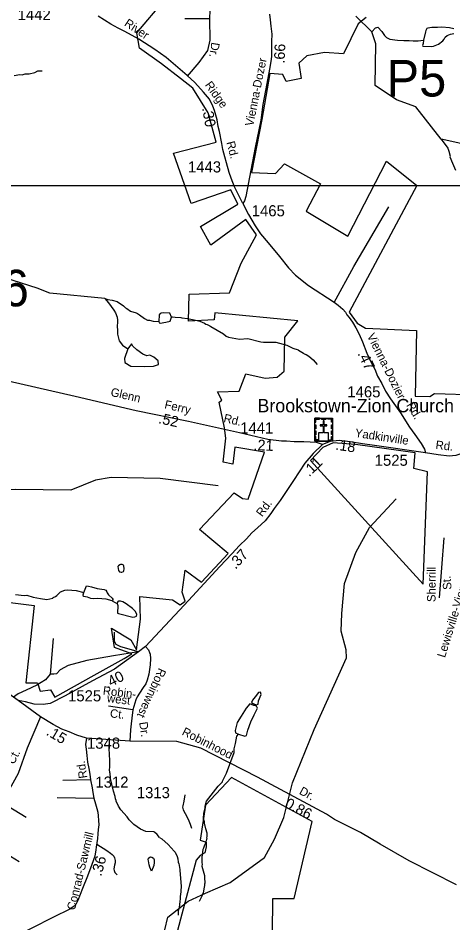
# Model space of a CAD drawing. Extents: x 1547597 to 1699558, y 810033 to 920809.
# Drawn here: x 1580417 to 1585301, y 866479 to 876630 of the extents above; entities that cross this region are included whole.
import ezdxf

# ---------------------------------------------------------------- set-up
doc = ezdxf.new("R2010")
doc.units = 0
for name, color, linetype in [('Exist Boundary Political City Limit New', 7, 'Continuous'), ('Exist Boundary Political City Limit New Hole', 7, 'Continuous'), ('Exist Cultural Church Label', 7, 'Continuous'), ('Exist Cultural Church with Cemetery CELL', 7, 'Continuous'), ('Exist Hydrographic Creek Single Shore', 7, 'Continuous'), ('Exist Hydrographic Misc Water Feature', 7, 'Continuous'), ('Exist Road Non-System Type 51', 7, 'Continuous'), ('Exist Road Non-System Type 51 Label', 7, 'Continuous'), ('Exist Road Secondary Mileage Hundredths English Label', 7, 'Continuous'), ('Exist Road Secondary Structure Pipe Number Label', 7, 'Continuous'), ('Exist Road Secondary Type 51 Attributed', 7, 'Continuous'), ('Exist Road Secondary Type 51 Label', 7, 'Continuous'), ('Exist Road Secondary Type 51 Number Label', 7, 'Continuous'), ('Map Preparation Boundary City Limit Buffer Line', 7, 'Continuous'), ('Map Preparation Inset Cut Line', 7, 'Continuous')]:
    doc.layers.add(name, color=color, linetype=linetype)

msp = doc.modelspace()

# ---------------------------------------------------------------- linework, layer by layer
at = {"layer": 'Exist Boundary Political City Limit New'}
for points in [[(1579970, 870117), (1580598, 870038), (1580504, 869172), (1580634, 869172), (1580663, 869078), (1580779, 869092), (1580829, 869013), (1581270, 869259), (1581610, 869447), (1581696, 869497), (1581501, 869569), (1581465, 869786), (1581682, 869656), (1581747, 869541), (1581790, 869888), (1581783, 870141), (1582150, 870104), (1582237, 870047), (1582294, 870090), (1582258, 870191), (1582294, 870437), (1582475, 870300), (1582778, 870625), (1582453, 870893), (1582843, 871305), (1582937, 871240), (1583002, 871233), (1583183, 871760), (1582850, 871815), (1582829, 871627), (1582720, 871649), (1582749, 871916), (1582735, 872032), (1582677, 872321), (1582706, 872343), (1582655, 872437), (1582901, 872444), (1582973, 872639), (1583190, 872589), (1583327, 872603), (1583407, 872668), (1583414, 873051), (1583558, 873232), (1582626, 873324), (1582619, 873244), (1582330, 873230), (1582337, 873533), (1582792, 873548), (1582922, 873879), (1583095, 874197), (1582973, 874370), (1582583, 874081), (1582467, 874291), (1582886, 874544), (1582807, 874703), (1582359, 874551), (1582164, 875115), (1582640, 875236), (1582553, 875568), (1582380, 875843), (1582242, 875951), (1582026, 876118), (1581780, 876291), (1581751, 876465), (1582061, 876831)], [(1584328, 876638), (1584238, 876564), (1584073, 876230), (1583859, 876242), (1583661, 876206), (1583571, 876124), (1583598, 875953), (1583426, 875917), (1583390, 875998), (1583246, 876007), (1583156, 875493), (1583039, 874897), (1583309, 874888), (1583408, 874996), (1583814, 874771), (1583652, 874464), (1584121, 874184), (1584554, 875023), (1584896, 874753)], [(1584896, 874753), (1584136, 873329), (1584225, 873206), (1584320, 873152), (1584891, 873125), (1584878, 872390), (1585041, 872383), (1585095, 872417), (1585571, 872403)]]:
    msp.add_lwpolyline(points, dxfattribs=at)
at = {"layer": 'Exist Boundary Political City Limit New Hole'}
for points in [[(1583701, 871667), (1584965, 870278), (1585016, 871539), (1584862, 871577), (1584876, 871751), (1584207, 871847), (1583955, 871866), (1583838, 871812), (1583701, 871667)], [(1583518, 866753), (1583718, 867615), (1582815, 868112), (1582523, 867798), (1582463, 867408), (1582530, 867386), (1582530, 867333), (1582515, 867266), (1582463, 867236), (1582418, 867184), (1582096, 865970), (1583271, 865970), (1583278, 866753), (1583518, 866753)]]:
    msp.add_lwpolyline(points, dxfattribs=at)
at = {"layer": 'Exist Cultural Church with Cemetery CELL'}
for points in [[(1583749, 872140), (1583948, 872140), (1583948, 871885), (1583749, 871885)], [(1583749, 872096), (1583760, 872096), (1583760, 872129), (1583801, 872129), (1583801, 872140), (1583749, 872140)], [(1583749, 872022), (1583749, 872066), (1583760, 872066), (1583760, 872022)], [(1583792, 871885), (1583904, 871885), (1583904, 871976), (1583853, 871976), (1583853, 872057), (1583886, 872057), (1583886, 872068), (1583853, 872068), (1583853, 872110), (1583842, 872110), (1583842, 872068), (1583808, 872068), (1583808, 872057), (1583842, 872057), (1583842, 871976), (1583792, 871976)], [(1583823, 872140), (1583875, 872140), (1583875, 872128), (1583823, 872128)], [(1583948, 872096), (1583936, 872096), (1583936, 872129), (1583896, 872129), (1583896, 872140), (1583948, 872140)], [(1583936, 872023), (1583936, 872067), (1583948, 872067), (1583948, 872023)], [(1583749, 871955), (1583749, 871998), (1583760, 871998), (1583760, 871955)], [(1583936, 871957), (1583936, 872001), (1583948, 872001), (1583948, 871957)], [(1583782, 871885), (1583782, 871897), (1583760, 871897), (1583760, 871937), (1583749, 871937), (1583749, 871885)], [(1583915, 871885), (1583915, 871897), (1583937, 871897), (1583937, 871937), (1583948, 871937), (1583948, 871885)]]:
    msp.add_lwpolyline(points, close=True, dxfattribs=at)
at = {"layer": 'Exist Hydrographic Creek Single Shore'}
for points in [[(1588411, 873966), (1588198, 874116), (1588078, 874121), (1587950, 874163), (1587866, 874163), (1587801, 874197), (1587702, 874262), (1587423, 874206), (1587056, 874236), (1586663, 874363), (1586180, 874425), (1586067, 874460), (1585807, 874784), (1585707, 874979), (1585593, 875177), (1585167, 875272), (1584883, 875635), (1584666, 875711), (1584428, 875874), (1584435, 876341), (1584388, 876477), (1584209, 876650)], [(1582663, 871384), (1582014, 871466), (1581463, 871474), (1581288, 871445), (1581011, 871332), (1580386, 871341), (1579649, 871305), (1579502, 871330), (1579445, 871397), (1579421, 871505), (1579201, 871858), (1579161, 871993), (1579084, 872385), (1578913, 872730), (1578882, 872872), (1578858, 873523)], [(1579811, 865007), (1580318, 864859), (1580793, 864853), (1581001, 864914), (1581658, 865272), (1581910, 865493), (1582048, 865766), (1582030, 866259), (1582100, 866543), (1582328, 866723), (1582522, 866811), (1582799, 866933), (1583186, 867211), (1583297, 867419)]]:
    msp.add_lwpolyline(points, dxfattribs=at)
at = {"layer": 'Exist Hydrographic Misc Water Feature'}
for points in [[(1584388, 876477), (1584432, 876520), (1584447, 876524), (1584457, 876528), (1584504, 876481), (1584532, 876435), (1584554, 876411), (1584591, 876394), (1584679, 876381), (1584751, 876378), (1584811, 876380), (1584853, 876374), (1584909, 876375), (1584971, 876381)], [(1585309, 876511), (1585261, 876522), (1585175, 876527), (1585129, 876523), (1585065, 876524), (1585017, 876517), (1585009, 876513), (1584997, 876491), (1584992, 876477), (1584971, 876381), (1584966, 876343)], [(1584966, 876343), (1584959, 876321), (1584964, 876315), (1585058, 876312), (1585082, 876316), (1585139, 876339), (1585187, 876375), (1585201, 876392), (1585212, 876414), (1585236, 876436), (1585272, 876449), (1585312, 876457)], [(1580374, 875986), (1580438, 875996), (1580462, 875995), (1580495, 876003), (1580543, 876006), (1580605, 876021), (1580639, 876039), (1580655, 876037), (1580687, 876038)], [(1585167, 875272), (1585245, 875170), (1585256, 875138), (1585269, 875080), (1585267, 875074), (1585295, 875001), (1585330, 874925)], [(1581390, 873484), (1580772, 873542), (1580631, 873599), (1580268, 873717), (1580049, 873678), (1579958, 873559), (1579398, 873604), (1579128, 873584), (1578858, 873523)], [(1581390, 873484), (1581424, 873471), (1581472, 873466), (1581528, 873450), (1581599, 873401), (1581623, 873380), (1581639, 873372), (1581678, 873340), (1581742, 873323), (1581758, 873315), (1581782, 873302), (1581837, 873258), (1581869, 873241), (1581893, 873241), (1581933, 873230), (1581997, 873227)], [(1581390, 873484), (1581431, 873435), (1581491, 873354), (1581510, 873322), (1581530, 873274), (1581535, 873241), (1581535, 873209), (1581530, 873186), (1581532, 873114), (1581535, 873082), (1581552, 873009), (1581588, 872961), (1581649, 872919)], [(1582138, 873275), (1582120, 873320), (1582054, 873323), (1582022, 873319), (1582014, 873315), (1582000, 873299), (1581997, 873227)], [(1581997, 873227), (1582001, 873212), (1582013, 873209), (1582077, 873217), (1582125, 873230), (1582138, 873275)], [(1582138, 873275), (1582150, 873278), (1582182, 873273), (1582246, 873272), (1582254, 873268), (1582318, 873261), (1582393, 873246), (1582457, 873230), (1582509, 873209), (1582525, 873197), (1582541, 873193), (1582572, 873176), (1582580, 873168), (1582723, 873086), (1582755, 873062), (1582779, 873050), (1582905, 873027), (1582999, 873035), (1583142, 872997), (1583174, 872994), (1583310, 872995), (1583434, 872961), (1583501, 872928), (1583562, 872909), (1583565, 872903), (1583621, 872871), (1583629, 872863), (1583653, 872854), (1583684, 872838), (1583732, 872795), (1583775, 872743)], [(1581649, 872919), (1581612, 872811), (1581617, 872765), (1581683, 872724), (1581838, 872722), (1581936, 872726), (1581992, 872745), (1581990, 872784), (1581942, 872826), (1581898, 872849), (1581863, 872840), (1581819, 872861), (1581750, 872907), (1581706, 872951), (1581690, 872976), (1581669, 872945), (1581649, 872919)], [(1583297, 867419), (1583400, 867663), (1583497, 868051), (1583741, 868650), (1584104, 869451), (1584102, 869543), (1584045, 869752), (1584053, 869951), (1584081, 870285), (1584211, 870634), (1584365, 870916), (1584662, 871238)], [(1581574, 870412), (1581583, 870412), (1581599, 870421), (1581605, 870429), (1581609, 870451), (1581603, 870483), (1581600, 870491), (1581586, 870500), (1581568, 870500), (1581560, 870496), (1581543, 870486), (1581537, 870476), (1581543, 870432), (1581557, 870416), (1581574, 870412)], [(1581157, 870184), (1581184, 870262), (1581209, 870258), (1581241, 870249), (1581305, 870229), (1581385, 870220), (1581401, 870211), (1581414, 870193), (1581416, 870183), (1581432, 870159), (1581473, 870122), (1581479, 870112), (1581479, 870102), (1581475, 870094)], [(1580388, 870162), (1580484, 870153), (1580514, 870155), (1580585, 870134), (1580667, 870117), (1580738, 870106), (1580807, 870123), (1580812, 870129), (1580836, 870141), (1580852, 870152), (1580894, 870194), (1580940, 870213), (1580972, 870215), (1581068, 870208), (1581157, 870184)], [(1581475, 870094), (1581405, 870111), (1581359, 870116), (1581311, 870120), (1581263, 870115), (1581235, 870117), (1581198, 870132), (1581152, 870142), (1581148, 870159), (1581157, 870184)], [(1581475, 870094), (1581499, 870078), (1581531, 870064)], [(1581531, 870064), (1581536, 870038), (1581533, 869955), (1581545, 869951), (1581705, 869909), (1581729, 869911), (1581745, 869921), (1581749, 869939), (1581734, 869971), (1581702, 870005), (1581631, 870060), (1581595, 870081), (1581567, 870089), (1581543, 870089), (1581537, 870083), (1581531, 870064)], [(1583073, 868932), (1583096, 868926), (1583114, 868932), (1583118, 868971), (1583146, 869040), (1583139, 869068), (1583116, 869063), (1583081, 869015), (1583050, 868976), (1583040, 868951), (1583056, 868942), (1583073, 868932)], [(1583066, 868919), (1583019, 868935), (1582980, 868889), (1582921, 868799), (1582877, 868726), (1582856, 868638), (1582859, 868611), (1582892, 868596)], [(1582892, 868596), (1582962, 868574), (1582983, 868583), (1582996, 868640), (1583029, 868735), (1583068, 868815), (1583104, 868888), (1583093, 868910), (1583066, 868919)], [(1583066, 868919), (1583073, 868932)], [(1582538, 867430), (1582542, 867453), (1582541, 867485), (1582526, 867533), (1582511, 867597), (1582511, 867613), (1582502, 867635), (1582500, 867647), (1582503, 867709), (1582519, 867765), (1582519, 867789), (1582523, 867805), (1582534, 867845), (1582664, 868014), (1582711, 868062), (1582711, 868070), (1582756, 868158), (1582843, 868389), (1582845, 868433), (1582858, 868492), (1582874, 868573), (1582892, 868596)], [(1582006, 867437), (1581979, 867472), (1581949, 867496), (1581941, 867500), (1581852, 867505), (1581790, 867530), (1581718, 867583), (1581664, 867636), (1581640, 867668), (1581571, 867749), (1581545, 867789), (1581520, 867846), (1581520, 867854), (1581512, 867870), (1581508, 867898), (1581489, 867958), (1581456, 868100), (1581452, 868163), (1581448, 868163), (1581446, 868171), (1581444, 868195), (1581446, 868227), (1581446, 868323), (1581442, 868345), (1581439, 868459), (1581435, 868473), (1581438, 868479)], [(1582006, 867437), (1582032, 867421), (1582101, 867358), (1582170, 867285), (1582180, 867271), (1582204, 867223), (1582211, 867199), (1582215, 867159), (1582217, 867149), (1582223, 867147), (1582234, 867078), (1582232, 867072), (1582248, 866886), (1582242, 866790), (1582238, 866783), (1582238, 866743), (1582234, 866727), (1582233, 866703), (1582229, 866695), (1582229, 866671), (1582225, 866663), (1582225, 866647), (1582216, 866615), (1582215, 866565)], [(1582538, 867430), (1582530, 867399), (1582521, 867383), (1582521, 867375), (1582509, 867351), (1582501, 867319), (1582493, 867303), (1582479, 867215), (1582479, 867153), (1582483, 867139), (1582482, 867115), (1582509, 867011), (1582512, 866963), (1582516, 866955), (1582516, 866923), (1582512, 866915), (1582512, 866891), (1582507, 866883), (1582495, 866811), (1582486, 866795), (1582486, 866787), (1582452, 866720)]]:
    msp.add_lwpolyline(points, dxfattribs=at)
at = {"layer": 'Exist Road Non-System Type 51'}
for p, q in [((1585198, 870800), (1585145, 870125)), ((1581231, 868085), (1580921, 868077)), ((1580238, 867830), (1580509, 867667)), ((1580855, 867887), (1581268, 867877)), ((1580428, 867163), (1579988, 867435))]:
    msp.add_line(p, q, dxfattribs=at)
for points in [[(1582572, 876620), (1582575, 876719), (1582572, 876792)], [(1582572, 876620), (1582422, 876620), (1582288, 876620)], [(1582321, 875979), (1582452, 876131), (1582547, 876267), (1582575, 876381), (1582572, 876620)], [(1583967, 873440), (1584187, 873844), (1584579, 874512)], [(1581769, 869520), (1581572, 869577), (1581520, 869604), (1581500, 869637), (1581500, 869740)], [(1580810, 869671), (1580776, 869269)], [(1581769, 869520), (1581488, 869474), (1581190, 869421), (1580978, 869365), (1580891, 869318), (1580848, 869275), (1580817, 869269), (1580776, 869269)], [(1581849, 869580), (1581882, 869543), (1581894, 869514), (1581899, 869495), (1581904, 869447), (1581901, 869375), (1581887, 869270), (1581868, 869201), (1581851, 869162), (1581822, 869119), (1581779, 869057), (1581755, 869017), (1581741, 868981), (1581705, 868868)], [(1580776, 869269), (1580725, 869206), (1580629, 869146), (1580506, 869090), (1580419, 869049), (1580366, 869011)], [(1581705, 868868), (1581433, 868911)], [(1581705, 868868), (1581693, 868775), (1581686, 868711), (1581679, 868644), (1581671, 868519)], [(1580669, 868791), (1580519, 868439), (1580418, 868156), (1580238, 867830)], [(1582291, 867916), (1582280, 867843), (1582267, 867793), (1582263, 867777), (1582269, 867749), (1582292, 867707), (1582327, 867642), (1582348, 867588), (1582364, 867540)], [(1581300, 867362), (1581414, 867292), (1581453, 867263), (1581473, 867247), (1581491, 867229), (1581500, 867209), (1581508, 867178), (1581506, 867152), (1581501, 867127), (1581495, 867107), (1581493, 867081), (1581495, 867067), (1581502, 867044), (1581514, 867032), (1581528, 867018)], [(1581917, 867058), (1581897, 867104), (1581890, 867132), (1581884, 867154), (1581880, 867174), (1581878, 867190), (1581881, 867206), (1581895, 867218), (1581905, 867220), (1581919, 867216), (1581939, 867204), (1581946, 867185), (1581946, 867157), (1581941, 867124), (1581917, 867058)]]:
    msp.add_lwpolyline(points, dxfattribs=at)
at = {"layer": 'Exist Road Secondary Type 51 Attributed'}
for points in [[(1582941, 874548), (1582895, 874638), (1582848, 874738), (1582810, 874835), (1582789, 874899), (1582756, 875006), (1582737, 875074), (1582717, 875155), (1582704, 875222), (1582678, 875357), (1582664, 875413), (1582651, 875489), (1582624, 875593), (1582605, 875640), (1582567, 875721), (1582498, 875800), (1582402, 875907), (1582316, 875984), (1582080, 876187), (1581954, 876278), (1581772, 876394), (1581617, 876481), (1581542, 876515), (1581459, 876561), (1581315, 876653)], [(1583241, 876672), (1583247, 876609), (1583254, 876538), (1583265, 876450), (1583263, 876366), (1583263, 876292), (1583263, 876200), (1583254, 876141), (1583239, 876058), (1583212, 875895), (1583164, 875662), (1583143, 875484), (1583081, 875179), (1583032, 874925), (1582973, 874629), (1582959, 874580), (1582941, 874548)], [(1582941, 874548), (1583005, 874425), (1583078, 874301), (1583140, 874211), (1583227, 874110), (1583351, 873955), (1583455, 873829), (1583533, 873745), (1583679, 873629), (1583965, 873441), (1584010, 873411), (1584063, 873363), (1584094, 873329), (1584109, 873302), (1584135, 873271), (1584172, 873219), (1584212, 873156), (1584246, 873082), (1584284, 872996), (1584335, 872870), (1584384, 872767), (1584424, 872693), (1584452, 872613), (1584501, 872529), (1584544, 872446), (1584598, 872357), (1584710, 872200), (1584812, 872040), (1584873, 871957), (1584944, 871856), (1584981, 871794), (1584993, 871751)], [(1583836, 871846), (1583770, 871868), (1583627, 871875), (1583557, 871875), (1583516, 871877), (1583433, 871885), (1583375, 871883), (1583220, 871903), (1582903, 871976), (1582602, 872046), (1582330, 872105), (1581744, 872225), (1581058, 872385), (1580169, 872586), (1580133, 872593), (1580060, 872604)], [(1584993, 871751), (1584394, 871838), (1584285, 871855), (1584147, 871875), (1584024, 871890), (1583923, 871879), (1583836, 871846)], [(1586017, 871950), (1585770, 871863), (1585670, 871827), (1585582, 871792), (1585503, 871770), (1585424, 871751), (1585367, 871735), (1585332, 871724), (1585257, 871716), (1585136, 871731), (1584993, 871751)], [(1583836, 871846), (1583732, 871746), (1583639, 871637), (1583510, 871442), (1583457, 871364), (1583412, 871295), (1583362, 871219), (1583294, 871127), (1583256, 871072), (1583191, 870988), (1583107, 870912), (1583041, 870854), (1582981, 870786), (1582905, 870712), (1582818, 870618), (1582684, 870478), (1582330, 870097), (1582231, 869988), (1581849, 869580), (1581769, 869520), (1581500, 869325), (1581253, 869193), (1580947, 869027), (1580776, 868942), (1580700, 868929), (1580598, 868934), (1580500, 868959), (1580417, 868974)], [(1580417, 868974), (1580366, 869011), (1579337, 869746), (1578788, 870140), (1578465, 870377), (1578189, 870575), (1577839, 870813), (1577753, 870848), (1577662, 870871)], [(1581185, 868552), (1581076, 868585), (1580991, 868621), (1580908, 868654), (1580812, 868704), (1580669, 868791), (1580417, 868974)], [(1581185, 868552), (1581175, 868482), (1581182, 868428), (1581187, 868358), (1581198, 868282), (1581213, 868210), (1581224, 868147), (1581231, 868085), (1581248, 867993), (1581255, 867941), (1581268, 867877), (1581288, 867813), (1581300, 867763), (1581312, 867721), (1581318, 867679), (1581320, 867626), (1581324, 867581), (1581318, 867527), (1581313, 867480), (1581310, 867425), (1581294, 867327), (1581290, 867298), (1581277, 867229), (1581246, 867135), (1581198, 867004), (1581142, 866864), (1581089, 866730)], [(1585340, 866907), (1584809, 867176), (1584482, 867364), (1584264, 867492), (1583971, 867638), (1583881, 867697), (1583104, 868114), (1582470, 868439), (1582201, 868514), (1581671, 868519), (1581185, 868552)], [(1581089, 866730), (1581067, 866687), (1581047, 866665), (1580998, 866634), (1580813, 866543), (1580564, 866417), (1580367, 866316), (1580193, 866218), (1580067, 866138), (1579990, 866075), (1579857, 865954), (1579768, 865842), (1579678, 865719), (1579605, 865615), (1579509, 865442), (1579410, 865269), (1579300, 865078), (1579169, 864847)]]:
    msp.add_lwpolyline(points, dxfattribs=at)
at = {"layer": 'Map Preparation Boundary City Limit Buffer Line'}
for points in [[(1579970, 870117), (1580598, 870038), (1580504, 869172), (1580634, 869172), (1580663, 869078), (1580779, 869092), (1580829, 869013), (1581270, 869259), (1581610, 869447), (1581696, 869497), (1581501, 869569), (1581465, 869786), (1581682, 869656), (1581747, 869541), (1581790, 869888), (1581783, 870141), (1582150, 870104), (1582237, 870047), (1582294, 870090), (1582258, 870191), (1582294, 870437), (1582475, 870300), (1582778, 870625), (1582453, 870893), (1582843, 871305), (1582937, 871240), (1583002, 871233), (1583183, 871760), (1582850, 871815), (1582829, 871627), (1582720, 871649), (1582749, 871916), (1582735, 872032), (1582677, 872321), (1582706, 872343), (1582655, 872437), (1582901, 872444), (1582973, 872639), (1583190, 872589), (1583327, 872603), (1583407, 872668), (1583414, 873051), (1583558, 873232), (1582626, 873324), (1582619, 873244), (1582330, 873230), (1582337, 873533), (1582792, 873548), (1582922, 873879), (1583095, 874197), (1582973, 874370), (1582583, 874081), (1582467, 874291), (1582886, 874544), (1582807, 874703), (1582359, 874551), (1582164, 875115), (1582640, 875236), (1582553, 875568), (1582380, 875843), (1582242, 875951), (1582026, 876118), (1581780, 876291), (1581751, 876465), (1582061, 876831)], [(1584328, 876638), (1584238, 876564), (1584073, 876230), (1583859, 876242), (1583661, 876206), (1583571, 876124), (1583598, 875953), (1583426, 875917), (1583390, 875998), (1583246, 876007), (1583156, 875493), (1583039, 874897), (1583309, 874888), (1583408, 874996), (1583814, 874771), (1583652, 874464), (1584121, 874184), (1584554, 875023), (1584896, 874753)], [(1584896, 874753), (1584136, 873329), (1584225, 873206), (1584320, 873152), (1584891, 873125), (1584878, 872390), (1585041, 872383), (1585095, 872417), (1585571, 872403)]]:
    msp.add_lwpolyline(points, dxfattribs=at)
at = {"layer": 'Map Preparation Inset Cut Line'}
for points in [[(1633724, 874749), (1571208, 874749), (1571208, 917817), (1633724, 917817)], [(1633724, 874749), (1571208, 874749), (1571208, 831307), (1633724, 831307)]]:
    msp.add_lwpolyline(points, close=True, dxfattribs=at)

# ---------------------------------------------------------------- texts
at = {"layer": 'Exist Cultural Church Label'}
msp.add_text('Brookstown-Zion Church', height=150, dxfattribs=at).set_placement((1583105, 872207))
at = {"layer": 'Exist Road Non-System Type 51 Label'}
for s, rotation, p in [('Sherrill', 89.6326, (1585105, 870078)), ('St.', 94.6301, (1585286, 870220)), ('Robinwest', 245.3077, (1581998, 869346)), ('Robin-', 353.2854, (1581365, 869040)), ('west', 353.2854, (1581412, 868956)), ('Ct.', 353.2854, (1581445, 868786)), ('Dr.', 278.3601, (1581776, 868728)), ('Ct.', 62.6106, (1580370, 868250))]:
    msp.add_text(s, height=95, rotation=rotation, dxfattribs=at).set_placement(p)
at = {"layer": 'Exist Road Secondary Mileage Hundredths English Label'}
for s, rotation, p in [('.66', 87.3993, (1583409, 876117)), ('.30', 280.1377, (1582483, 875619)), ('.47', 295.2935, (1584226, 872867)), ('.52', 347.698, (1581986, 872086)), ('.21', 357.5612, (1583060, 871783)), ('.18', 351.4457, (1583976, 871789)), ('.11', 44.0858, (1583686, 871478)), ('.37', 47.5187, (1582860, 870440)), ('.40', 27.0644, (1581421, 869105)), ('.15', 329.6022, (1580724, 868593)), ('0.86', 331.792, (1583402, 867783)), ('.36', 74.3021, (1581350, 866996))]:
    msp.add_text(s, height=120, rotation=rotation, dxfattribs=at).set_placement(p)
at = {"layer": 'Exist Road Secondary Structure Pipe Number Label'}
for s, p in [('P5', (1584555, 875750)), ('P216', (1579257, 873396))]:
    msp.add_text(s, height=410.1, dxfattribs=at).set_placement(p)
at = {"layer": 'Exist Road Secondary Type 51 Label'}
for s, rotation, p in [('River', 326.1467, (1581602, 876551)), ('Dr.', 260.8791, (1582589, 876363)), ('Vienna-Dozer', 78.6833, (1583057, 875411)), ('Ridge', 305.5576, (1582510, 875879)), ('Rd.', 284.1174, (1582756, 875236)), ('Vienna-Dozier', 296.3918, (1584333, 873066)), ('Glenn', 347.1506, (1581450, 872392)), ('Ferry', 347.1506, (1582055, 872253)), ('Rd.', 301.4889, (1584773, 872287)), ('Rd.', 346.8695, (1582719, 872099)), ('Yadkinville', 351.4457, (1584196, 871932)), ('Rd.', 353.5933, (1585102, 871797)), ('Rd.', 53.5429, (1583158, 871028)), ('Lewisville-Vienna', 72.8298, (1585211, 869448)), ('Robinhood', 333.0284, (1582249, 868593)), ('Rd.', 98.9522, (1581195, 868107)), ('Dr.', 331.3367, (1583566, 867930)), ('Conrad-Sawmill', 76.3405, (1581055, 866615))]:
    msp.add_text(s, height=95, rotation=rotation, dxfattribs=at).set_placement(p)
at = {"layer": 'Exist Road Secondary Type 51 Number Label'}
for s, p in [('1442', (1580412, 876607)), ('1443', (1582325, 874898)), ('1465', (1583041, 874406)), ('1465', (1584115, 872375)), ('1441', (1582911, 871969)), ('1525', (1584422, 871607)), ('1525', (1580978, 868964)), ('1348', (1581191, 868433)), ('1312', (1581285, 867996)), ('1313', (1581750, 867878))]:
    msp.add_text(s, height=125, dxfattribs=at).set_placement(p)

doc.saveas('drawing.dxf')
